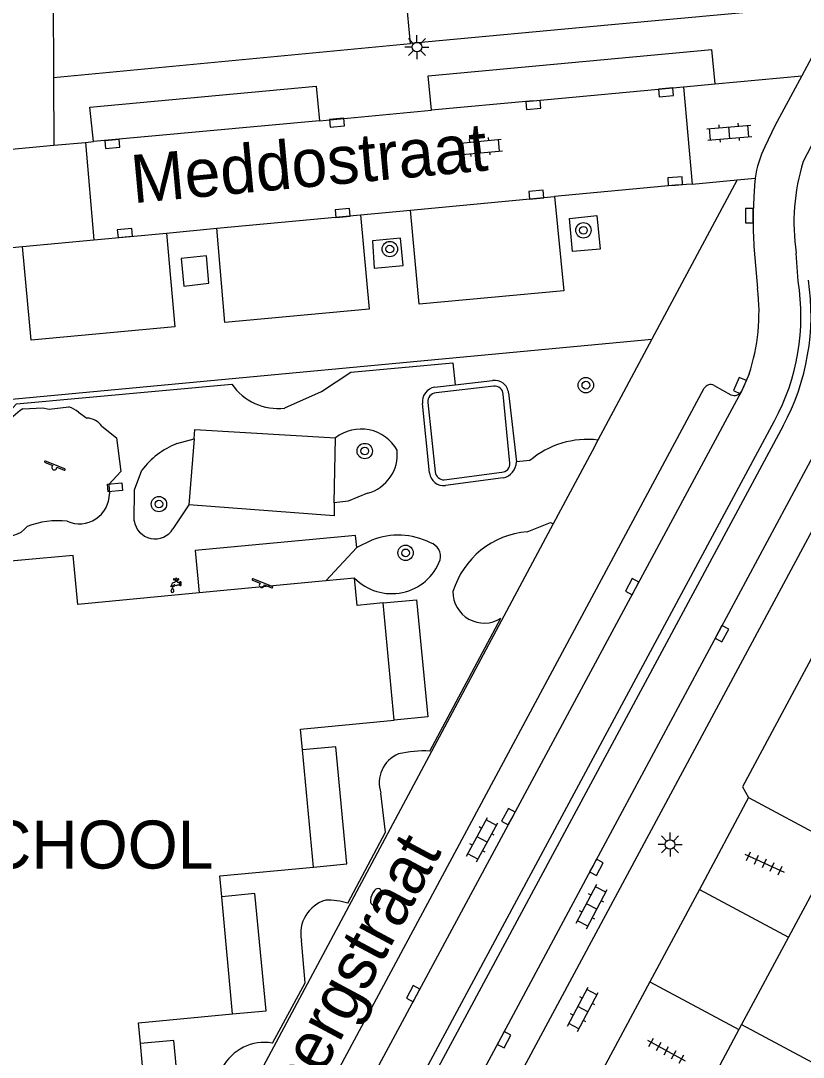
# Model space of a CAD drawing. Extents: x 124000 to 128010, y 398999 to 403000.
# Drawn here: x 127105.7 to 127146.4, y 400325.7 to 400379.6 of the extents above; entities that cross this region are included whole.
import ezdxf

# ---------------------------------------------------------------- set-up
doc = ezdxf.new("R2010")
doc.units = 0
for name, color, linetype in [('gg-afsc-hekwerk', 7, 'Continuous'), ('gg-afsc-muur', 7, 'Continuous'), ('gg-anno-openbare ruimte label', 7, 'Continuous'), ('gg-bbg-hoofdgebouw', 7, 'Continuous'), ('gg-bbg-luifel en loopbrug', 7, 'Continuous'), ('gg-bbg-tussenscheiding', 7, 'Continuous'), ('gg-knt-verharding', 7, 'Continuous'), ('gg-knt-verharding nz', 7, 'Continuous'), ('gt-anno-naam bijzondere bebouwing', 7, 'Continuous'), ('gt-grn-weggrens', 7, 'Continuous'), ('gt-symb-boom', 7, 'Continuous'), ('gt-symb-brandkraan', 7, 'Continuous'), ('gt-symb-klinker verharding', 7, 'Continuous'), ('gt-symb-kolk', 7, 'Continuous'), ('gt-symb-kolk center center', 7, 'Continuous'), ('gt-symb-lichtmast', 7, 'Continuous'), ('gt-symb-speelvoorziening', 7, 'Continuous'), ('gt-symb-tegel verharding', 7, 'Continuous'), ('gt-symb-watertappunt', 7, 'Continuous')]:
    doc.layers.add(name, color=color, linetype=linetype)

# ---------------------------------------------------------------- blocks, each defined once
blk = doc.blocks.new('gt0-KOLK')
at = {"layer": 'gt-symb-kolk'}
blk.add_lwpolyline([(0, 0), (0.375, 0), (0.375, 0.4), (-0.375, 0.4), (-0.375, 0), (0, 0)], dxfattribs=at)
blk = doc.blocks.new('gt0-KL1')
at = {"layer": 'gt-symb-klinker verharding'}
for p, q in [((-1.15, 0.3), (1.15, 0.3)), ((-1, -0.3), (-1, 0.3)), ((-0.5, 0.3), (-0.5, 0.45)), ((0, -0.3), (0, 0.3)), ((0.5, 0.3), (0.5, 0.45)), ((1, -0.3), (1, 0.3)), ((-1.15, -0.3), (1.15, -0.3)), ((-0.5, -0.45), (-0.5, -0.3)), ((0.5, -0.45), (0.5, -0.3))]:
    blk.add_line(p, q, dxfattribs=at)
blk = doc.blocks.new('gt0-BOOM')
at = {"layer": 'gt-symb-boom'}
for radius in [0.4, 0.2]:
    blk.add_circle((0, 0), radius, dxfattribs=at)
blk = doc.blocks.new('gt0-LMAST')
at = {"layer": 'gt-symb-lichtmast'}
for p, q in [((-0.005, 0.246), (-0.005, 0.621)), ((-0.182, 0.173), (-0.447, 0.438)), ((0.172, 0.173), (0.437, 0.438)), ((-0.255, -0.004), (-0.63, -0.004)), ((-0.182, -0.181), (-0.447, -0.446)), ((-0.005, -0.254), (-0.005, -0.629)), ((0.437, -0.446), (0.172, -0.181)), ((0.245, -0.004), (0.62, -0.004))]:
    blk.add_line(p, q, dxfattribs=at)
blk.add_circle((-0.005, -0.004), 0.25, dxfattribs=at)
blk = doc.blocks.new('gt0-KOLKCC')
at = {"layer": 'gt-symb-kolk center center'}
blk.add_lwpolyline([(-0.375, 0.2), (0.375, 0.2), (0.375, -0.2), (-0.375, -0.2)], close=True, dxfattribs=at)
blk = doc.blocks.new('gt0-SV')
at = {"layer": 'gt-symb-speelvoorziening'}
for p, q in [((-0.477, 0.255), (-0.08, 0.096)), ((0.542, -0.076), (-0.449, 0.324)), ((0.125, 0.014), (0.515, -0.143))]:
    blk.add_line(p, q, dxfattribs=at)
for centre, radius, start, end in [((-0.466, 0.291), 0.0369, 63.6251, 252.6602), ((-0.002, -0.005), 0.128, 127.6866, 8.5986), ((0.531, -0.111), 0.0363, 243.5085, 72.5436)]:
    blk.add_arc(centre, radius, start, end, dxfattribs=at)
blk = doc.blocks.new('gt0-TEG1')
at = {"layer": 'gt-symb-tegel verharding'}
for p, q in [((-1.125, 0), (1.125, 0)), ((-0.9, -0.25), (-0.9, 0.25)), ((-0.45, -0.25), (-0.45, 0.25)), ((0, -0.25), (0, 0.25)), ((0.45, -0.25), (0.45, 0.25)), ((0.9, -0.25), (0.9, 0.25))]:
    blk.add_line(p, q, dxfattribs=at)
blk = doc.blocks.new('gt0-BR')
at = {"layer": 'gt-symb-brandkraan'}
for centre, radius, start, end in [((-0.244, 0), 0.206, 107.5669, 252.4331), ((0.599, -2.664), 3, 106.892, 107.5669), ((0, -0.691), 0.938, 73.108, 106.892), ((-0.599, -2.664), 3, 72.4331, 73.108), ((0.244, 0), 0.206, 287.567, 72.4331), ((0.599, 2.664), 3, 252.4331, 253.108), ((0, 0.691), 0.938, 253.108, 286.8921), ((-0.599, 2.664), 3, 286.8921, 287.567)]:
    blk.add_arc(centre, radius, start, end, dxfattribs=at)
blk = doc.blocks.new('gt0-WTP')
at = {"layer": 'gt-symb-watertappunt'}
for p, q in [((-0.141, 0.229), (-0.141, 0.214)), ((-0.141, 0.229), (-0.141, 0.214)), ((-0.125, 0.198), (-0.041, 0.207)), ((-0.125, 0.198), (-0.041, 0.207)), ((-0.042, 0.234), (-0.124, 0.243)), ((-0.042, 0.234), (-0.124, 0.243)), ((-0.024, 0.244), (-0.031, 0.238)), ((-0.024, 0.244), (-0.031, 0.238)), ((-0.019, 0.266), (-0.019, 0.256)), ((-0.019, 0.266), (-0.019, 0.256)), ((-0.017, 0.184), (-0.018, 0.164)), ((-0.017, 0.184), (-0.018, 0.164)), ((0.022, 0.164), (0.021, 0.183)), ((0.022, 0.164), (0.021, 0.183)), ((0.023, 0.256), (0.024, 0.267)), ((0.023, 0.256), (0.024, 0.267)), ((0.035, 0.238), (0.028, 0.245)), ((0.035, 0.238), (0.028, 0.245)), ((0.128, 0.243), (0.046, 0.233)), ((0.128, 0.243), (0.046, 0.233)), ((0.046, 0.206), (0.129, 0.198)), ((0.046, 0.206), (0.129, 0.198)), ((0.145, 0.213), (0.145, 0.228)), ((0.145, 0.213), (0.145, 0.228)), ((0.183, 0.079), (0.183, -0.086)), ((0.183, 0.079), (0.183, -0.086)), ((0.244, 0.089), (0.193, 0.089)), ((0.244, 0.089), (0.193, 0.089)), ((0.254, -0.086), (0.254, 0.079)), ((0.254, -0.086), (0.254, 0.079)), ((-0.251, -0.124), (-0.126, -0.124)), ((-0.251, -0.124), (-0.126, -0.124)), ((0.193, -0.096), (0.244, -0.096)), ((0.193, -0.096), (0.244, -0.096))]:
    blk.add_line(p, q, dxfattribs=at)
for points in [[(0.078, -0.063), (0.172, -0.063), (0.172, 0.059), (0.092, 0.059), (0.072, 0.074), (0.053, 0.089), (0.054, 0.111), (-0.048, 0.111), (-0.049, 0.089), (-0.09, 0.059)], [(0.078, -0.063), (0.172, -0.063), (0.172, 0.059), (0.092, 0.059), (0.072, 0.074), (0.053, 0.089), (0.054, 0.111), (-0.048, 0.111), (-0.049, 0.089), (-0.09, 0.059)], [(-0.028, 0.154), (-0.059, 0.154), (-0.059, 0.124), (0.064, 0.124), (0.064, 0.154), (0.032, 0.154)], [(-0.028, 0.154), (-0.059, 0.154), (-0.059, 0.124), (0.064, 0.124), (0.064, 0.154), (0.032, 0.154)], [(-0.03, 0.196), (-0.03, 0.194), (-0.027, 0.194)], [(-0.03, 0.196), (-0.03, 0.194), (-0.027, 0.194)], [(0.031, 0.193), (0.035, 0.193), (0.035, 0.196)], [(0.031, 0.193), (0.035, 0.193), (0.035, 0.196)], [(-0.121, -0.355), (-0.189, -0.203), (-0.267, -0.348)], [(-0.121, -0.355), (-0.189, -0.203), (-0.267, -0.348)]]:
    blk.add_lwpolyline(points, dxfattribs=at)
blk.add_lwpolyline([(-0.269, -0.13), (-0.109, -0.13), (-0.109, -0.16), (-0.269, -0.16)], close=True, dxfattribs=at)
blk.add_lwpolyline([(-0.269, -0.13), (-0.109, -0.13), (-0.109, -0.16), (-0.269, -0.16)], close=True, dxfattribs=at)
for centre, radius, start, end in [((-0.065, -0.125), 0.186, 97.6391, 179.5238), ((-0.065, -0.125), 0.186, 97.6391, 179.5238), ((-0.126, 0.228), 0.015, 83.5026, 178.1535), ((-0.126, 0.228), 0.015, 83.5026, 178.1535), ((-0.126, 0.213), 0.015, 178.1535, 275.5795), ((-0.126, 0.213), 0.015, 178.1535, 275.5795), ((-0.04, 0.249), 0.015, 263.5026, 310.2535), ((-0.04, 0.249), 0.015, 263.5026, 310.2535), ((-0.04, 0.197), 0.01, 358.8072, 95.5795), ((-0.04, 0.197), 0.01, 358.8072, 95.5795), ((-0.028, 0.164), 0.01, 270, 358.8072), ((-0.028, 0.164), 0.01, 270, 358.8072), ((-0.027, 0.184), 0.01, 358.8072, 88.8072), ((-0.027, 0.184), 0.01, 358.8072, 88.8072), ((-0.034, 0.255), 0.015, 313.7443, 2.488), ((-0.034, 0.255), 0.015, 313.7443, 2.488), ((0.002, 0.256), 0.0242, 27.6778, 154.2233), ((0.002, 0.256), 0.0242, 27.6778, 154.2233), ((0.031, 0.183), 0.01, 91.1928, 181.1928), ((0.031, 0.183), 0.01, 91.1928, 181.1928), ((0.032, 0.164), 0.01, 181.1928, 270), ((0.032, 0.164), 0.01, 181.1928, 270), ((0.038, 0.256), 0.015, 177.512, 226.2557), ((0.038, 0.256), 0.015, 177.512, 226.2557), ((0.046, 0.249), 0.0156, 223.3793, 270.1302), ((0.046, 0.249), 0.0156, 223.3793, 270.1302), ((0.045, 0.196), 0.01, 84.4205, 181.1928), ((0.045, 0.196), 0.01, 84.4205, 181.1928), ((0.13, 0.228), 0.015, 1.8465, 96.4974), ((0.13, 0.228), 0.015, 1.8465, 96.4974), ((0.13, 0.213), 0.015, 264.4205, 1.8465), ((0.13, 0.213), 0.015, 264.4205, 1.8465), ((0.193, 0.079), 0.01, 90, 180), ((0.193, 0.079), 0.01, 90, 180), ((0.244, 0.079), 0.01, 360, 90), ((0.244, 0.079), 0.01, 360, 90), ((-0.196, -0.388), 0.0814, 151.1653, 24.0576), ((-0.196, -0.388), 0.0814, 151.1653, 24.0576), ((-0.074, -0.114), 0.0533, 95.9137, 190.2253), ((-0.074, -0.114), 0.0533, 95.9137, 190.2253), ((0, 0), 0.1, 217.5976, 321.3207), ((0, 0), 0.1, 217.5976, 321.3207), ((0.193, -0.086), 0.01, 180, 270), ((0.193, -0.086), 0.01, 180, 270), ((0.244, -0.086), 0.01, 270, 0), ((0.244, -0.086), 0.01, 270, 0)]:
    blk.add_arc(centre, radius, start, end, dxfattribs=at)

msp = doc.modelspace()

# ---------------------------------------------------------------- linework, layer by layer
at = {"layer": 'gg-afsc-hekwerk'}
for p, q in [((127103.442, 400359.761), (127138.499, 400363.052)), ((127138.499, 400363.052), (127135.692, 400357.799)), ((127135.692, 400357.799), (127135.383, 400357.22)), ((127135.383, 400357.22), (127133.362, 400353.437)), ((127133.362, 400353.437), (127111.208, 400311.98))]:
    msp.add_line(p, q, dxfattribs=at)
at = {"layer": 'gg-afsc-muur'}
for p, q in [((127125.946, 400378.423), (127125.556, 400382.595)), ((127136.397, 400379.399), (127125.946, 400378.423)), ((127127.198, 400360.551), (127128.268, 400360.671)), ((127130.277, 400360.602), (127127.271, 400360.255)), ((127128.268, 400360.671), (127130.215, 400360.889)), ((127131.11, 400356.603), (127130.769, 400360.192)), ((127131.044, 400360.26), (127131.448, 400356.661)), ((127126.935, 400356.087), (127126.564, 400359.708)), ((127126.844, 400359.753), (127127.231, 400356.148)), ((127127.697, 400355.732), (127130.684, 400356.13)), ((127130.761, 400355.83), (127127.758, 400355.437))]:
    msp.add_line(p, q, dxfattribs=at)
for centre, radius, start, end in [((127130.327, 400360.176), 0.721, 6.655, 98.9665), ((127130.319, 400360.152), 0.452, 5.0724, 95.3164), ((127127.345, 400359.781), 0.784, 100.7797, 185.3284), ((127127.312, 400359.788), 0.469, 94.9975, 184.2336), ((127130.672, 400356.569), 0.439, 271.5857, 4.3998), ((127130.576, 400356.683), 0.872, 282.2571, 358.5808), ((127127.671, 400356.173), 0.741, 186.6317, 276.7654), ((127127.679, 400356.181), 0.45, 184.2591, 272.2301)]:
    msp.add_arc(centre, radius, start, end, dxfattribs=at)
at = {"layer": 'gg-bbg-hoofdgebouw'}
for p, q in [((127121.543, 400350.476), (127114.947, 400349.847)), ((127123.036, 400350.619), (127121.543, 400350.476)), ((127125.097, 400343.228), (127124.518, 400349.328)), ((127120.891, 400335.587), (127120.319, 400341.68)), ((127148.158, 400336.718), (127145.595, 400331.942)), ((127116.691, 400327.951), (127116.122, 400334.045)), ((127145.595, 400331.942), (127143.156, 400327.399)), ((127143.156, 400327.399), (127143.017, 400327.141)), ((127143.017, 400327.141), (127140.449, 400322.356)), ((127112.469, 400320.314), (127111.902, 400326.408))]:
    msp.add_line(p, q, dxfattribs=at)
for points in [[(127114.947, 400349.847), (127108.647, 400349.245), (127108.403, 400351.802), (127103.001, 400351.303)], [(127124.518, 400349.328), (127123.173, 400349.199), (127123.036, 400350.619)], [(127120.319, 400341.68), (127120.217, 400342.767), (127125.097, 400343.228)], [(127116.122, 400334.045), (127116.021, 400335.13), (127120.891, 400335.587)], [(127111.902, 400326.408), (127111.801, 400327.494), (127116.691, 400327.951)]]:
    msp.add_lwpolyline(points, dxfattribs=at)
at = {"layer": 'gg-bbg-luifel en loopbrug'}
for points in [[(127124.518, 400349.328), (127126.26, 400349.494), (127126.842, 400343.395), (127125.097, 400343.228)], [(127120.891, 400335.587), (127122.633, 400335.753), (127122.052, 400341.846), (127120.319, 400341.68)], [(127116.691, 400327.951), (127118.433, 400328.117), (127117.852, 400334.21), (127116.122, 400334.045)], [(127112.469, 400320.314), (127114.211, 400320.48), (127113.63, 400326.573), (127111.902, 400326.408)]]:
    msp.add_lwpolyline(points, dxfattribs=at)
at = {"layer": 'gg-bbg-tussenscheiding'}
msp.add_line((127143.156, 400327.399), (127151.425, 400322.959), dxfattribs=at)
at = {"layer": 'gg-knt-verharding'}
for p, q in [((127107.194, 400402.005), (127107.382, 400376.649)), ((127145.692, 400380.251), (127136.397, 400379.399)), ((127148.299, 400380.49), (127146.288, 400376.744)), ((127107.382, 400376.649), (127125.946, 400378.423)), ((127140.143, 400376.172), (127140.586, 400371.114)), ((127121.211, 400374.404), (127127.03, 400374.949)), ((127109.037, 400373.28), (127109.455, 400373.322)), ((127109.037, 400373.28), (127109.471, 400368.211)), ((127125.934, 400369.756), (127133.435, 400370.459)), ((127115.862, 400368.811), (127123.338, 400369.512)), ((127123.338, 400369.512), (127125.934, 400369.756)), ((127113.25, 400368.566), (127115.862, 400368.811)), ((127109.471, 400368.211), (127113.25, 400368.566)), ((127143.811, 400367.67), (127143.995, 400365.678)), ((127146.101, 400366.065), (127146.005, 400367.526)), ((127128.139, 400361.823), (127128.268, 400360.671)), ((127143.558, 400361.239), (127143.15, 400360.318)), ((127141.729, 400360.641), (127142.608, 400360.155)), ((127110.896, 400304.034), (127141.222, 400360.49)), ((127108.678, 400359.252), (127109.113, 400358.938)), ((127121.966, 400354.534), (127122.037, 400357.917)), ((127113.783, 400357.614), (127114.686, 400357.869)), ((127114.686, 400357.869), (127114.411, 400354.435)), ((127148.696, 400356.578), (127111.733, 400287.731)), ((127132.15, 400356.73), (127131.448, 400356.661)), ((127114.411, 400354.435), (127113.588, 400353.181)), ((127123.926, 400352.595), (127123.157, 400352.202)), ((127123.157, 400352.202), (127121.543, 400350.476)), ((127126.94, 400341.621), (127130.637, 400348.533)), ((127143.528, 400339.202), (127140.966, 400334.427)), ((127143.528, 400339.202), (127148.158, 400336.718)), ((127140.966, 400334.427), (127138.388, 400329.624)), ((127140.966, 400334.427), (127145.595, 400331.942)), ((127138.388, 400329.624), (127135.821, 400324.84)), ((127138.388, 400329.624), (127143.017, 400327.141))]:
    msp.add_line(p, q, dxfattribs=at)
for points in [[(127174.713, 400425.259), (127147.21, 400373.924), (127146.369, 400372.285)], [(127127.03, 400374.949), (127126.865, 400376.742), (127141.614, 400378.116)], [(127146.288, 400376.744), (127144.891, 400374.142), (127144.375, 400373.055)], [(127109.455, 400373.322), (127109.27, 400375.119), (127121.031, 400376.199), (127121.211, 400374.404)], [(127143.864, 400371.421), (127143.825, 400371.062), (127143.81, 400370.697)], [(127140.586, 400371.114), (127139.721, 400371.058), (127133.435, 400370.459)], [(127134.213, 400369.33), (127135.632, 400369.471), (127135.802, 400367.731), (127134.361, 400367.608), (127134.213, 400369.33)], [(127125.429, 400368.302), (127123.972, 400368.168), (127124.052, 400366.742), (127125.559, 400366.88), (127125.429, 400368.302)], [(127158.604, 400367.768), (127156.13, 400363.649), (127149.609, 400351.687), (127143.211, 400339.767), (127143.528, 400339.202)], [(127115.46, 400365.95), (127115.341, 400367.376), (127114.012, 400367.247), (127114.155, 400365.811), (127115.46, 400365.95)], [(127119.4, 400359.466), (127121.315, 400360.324), (127122.843, 400361.325), (127128.139, 400361.823)], [(127104.288, 400358.439), (127105.459, 400359.687), (127116.651, 400360.707)], [(127112.102, 400302.552), (127120.515, 400318.242), (127143.15, 400360.318)], [(127105.786, 400359.423), (127106.821, 400359.474), (127107.142, 400359.398), (127108.181, 400359.521)], [(127145.33, 400358.543), (127106.975, 400287.209), (127106.527, 400287.464), (127144.872, 400358.803)], [(127109.891, 400358.521), (127110.658, 400357.91), (127110.881, 400356.158), (127110.262, 400355.494), (127110.281, 400355.006)], [(127147.503, 400358.137), (127135.435, 400335.676), (127130.637, 400326.699), (127109.798, 400287.927)], [(127114.686, 400357.869), (127114.733, 400358.343), (127122.037, 400357.917)], [(127111.569, 400353.599), (127111.586, 400355.218), (127111.972, 400356.229)], [(127123.712, 400355.032), (127122.701, 400354.612), (127121.966, 400354.534)], [(127121.966, 400354.534), (127121.968, 400353.861), (127114.411, 400354.435)], [(127132.018, 400353.029), (127133.222, 400353.512), (127133.362, 400353.437)], [(127123.157, 400352.202), (127123.089, 400352.839), (127114.736, 400352.06), (127114.947, 400349.847)], [(127122.686, 400333.71), (127124.64, 400337.403), (127124.403, 400339.441)], [(127118.762, 400326.437), (127120.458, 400329.572), (127120.267, 400331.77)]]:
    msp.add_lwpolyline(points, dxfattribs=at)
for centre, radius, start, end in [((127149.171, 400370.658), 5.361, 153.4461, 171.8218), ((127156.34, 400369.129), 10.458, 162.4359, 188.8164), ((127168.96, 400369.192), 25.195, 176.5751, 183.4628), ((127134.85, 400364.234), 11.399, 331.5465, 9.2424), ((127134.573, 400364.3), 12.201, 331.846, 8.5502), ((127133.709, 400364.45), 10.359, 341.9444, 6.8108), ((127119.049, 400362.354), 2.91, 214.4846, 276.923), ((127141.551, 400360.311), 0.375, 61.7395, 151.4307), ((127142.789, 400360.536), 0.422, 244.6072, 328.8689), ((127107.519, 400356.712), 3.218, 122.5842, 169.0337), ((127107.607, 400357.867), 1.75, 52.2863, 70.865), ((127109.095, 400357.97), 0.968, 34.676, 88.9423), ((127123.362, 400356.216), 2.156, 29.1515, 127.9059), ((127115.368, 400353.664), 4.256, 111.8715, 142.9439), ((127135.141, 400353.221), 4.611, 83.1418, 130.4466), ((127123.169, 400357.048), 2.088, 285.0872, 5.996), ((127108.718, 400355.006), 1.563, 246.4541, 0.0144), ((127104.989, 400354.112), 1.301, 172.9178, 321.3283), ((127107.579, 400349.395), 4.209, 82.9686, 111.9692), ((127112.655, 400353.762), 1.099, 188.525, 328.0812), ((127125.299, 400349.099), 3.756, 63.3233, 111.4359), ((127132.374, 400348.626), 4.417, 94.6276, 162.9302), ((127126.746, 400351.733), 0.761, 347.4326, 71.7231), ((127124.962, 400352.504), 2.695, 224.3742, 339.6624), ((127129.766, 400349.893), 1.615, 178.9209, 302.6376), ((127125.948, 400339.966), 1.632, 112.6007, 198.7539), ((127126.627, 400336.152), 5.478, 86.7236, 103.7929), ((127122.059, 400332.123), 1.827, 106.7801, 191.1402), ((127121.637, 400330.429), 3.445, 72.2704, 91.7475), ((127118.358, 400323.958), 2.512, 80.7491, 222.2845)]:
    msp.add_arc(centre, radius, start, end, dxfattribs=at)
at = {"layer": 'gg-knt-verharding nz'}
for p, q in [((127141.793, 400376.322), (127141.614, 400378.116)), ((127140.143, 400376.172), (127141.793, 400376.322)), ((127132.317, 400375.435), (127140.143, 400376.172)), ((127132.317, 400375.435), (127127.03, 400374.949)), ((127121.211, 400374.404), (127109.455, 400373.322)), ((127107.399, 400373.129), (127109.037, 400373.28)), ((127105.761, 400367.863), (127109.471, 400368.211)), ((127094.25, 400366.784), (127105.761, 400367.863))]:
    msp.add_line(p, q, dxfattribs=at)
for points in [[(127103.846, 400378.077), (127103.896, 400372.805), (127107.399, 400373.129)], [(127133.435, 400370.459), (127133.909, 400365.56), (127126.395, 400364.858), (127125.934, 400369.756)], [(127123.338, 400369.512), (127123.794, 400364.609), (127116.293, 400363.909), (127115.862, 400368.811)], [(127113.25, 400368.566), (127113.688, 400363.693), (127106.206, 400362.988), (127105.761, 400367.863)]]:
    msp.add_lwpolyline(points, dxfattribs=at)
at = {"layer": 'gt-grn-weggrens'}
for p, q in [((127107.382, 400376.649), (127107.399, 400373.129)), ((127141.793, 400376.322), (127146.288, 400376.744)), ((127142.924, 400371.333), (127143.864, 400371.421)), ((127142.924, 400371.333), (127138.499, 400363.052)), ((127140.586, 400371.114), (127142.924, 400371.333))]:
    msp.add_line(p, q, dxfattribs=at)

# ---------------------------------------------------------------- block references
at = {"layer": 'gt-symb-boom'}
for p in [(127134.936, 400368.707), (127124.867, 400367.732), (127135.062, 400360.653), (127123.563, 400357.228), (127112.858, 400354.467), (127125.686, 400351.932)]:
    msp.add_blockref('gt0-BOOM', p, dxfattribs=at)
at = {"layer": 'gt-symb-brandkraan', "rotation": -112.58900388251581}
msp.add_blockref('gt0-BR', (127124.154, 400334.038), dxfattribs=at)
at = {"layer": 'gt-symb-klinker verharding'}
for p, rotation in [((127142.522, 400373.788), 4.70180831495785), ((127129.549, 400373.037), 5.391463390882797), ((127129.665, 400337.02), 61.43528180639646), ((127135.365, 400333.539), 62.02527007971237), ((127134.904, 400328.194), 62.02527008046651)]:
    msp.add_blockref('gt0-KL1', p, dxfattribs=dict(at, rotation=rotation))
at = {"layer": 'gt-symb-kolk'}
for p, rotation in [((127139.217, 400376.082), -174.66555996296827), ((127132.316, 400375.429), -174.6085366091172), ((127122.099, 400374.505), -173.51433964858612), ((127110.423, 400373.4), -174.66555996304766), ((127139.721, 400371.058), 3.726425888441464), ((127132.499, 400370.356), 5.334440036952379), ((127122.433, 400369.41), 5.220361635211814), ((127143.767, 400369.471), 89.36977184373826), ((127111.107, 400368.368), 5.510976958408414), ((127143.261, 400360.555), 66.53799977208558), ((127137.647, 400350.082), 61.691479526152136), ((127141.961, 400347.82), -118.2309018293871), ((127131.206, 400338.119), 61.76909817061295), ((127135.435, 400335.676), -118.23090182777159), ((127126.257, 400328.903), 61.691479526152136), ((127130.637, 400326.699), -118.10282356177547)]:
    msp.add_blockref('gt0-KOLK', p, dxfattribs=dict(at, rotation=rotation))
at = {"layer": 'gt-symb-kolk center center', "rotation": 4.791119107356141}
msp.add_blockref('gt0-KOLKCC', (127110.576, 400355.342), dxfattribs=at)
at = {"layer": 'gt-symb-lichtmast'}
for p in [(127126.282, 400378.242), (127139.445, 400336.768)]:
    msp.add_blockref('gt0-LMAST', p, dxfattribs=at)
at = {"layer": 'gt-symb-speelvoorziening'}
for p in [(127107.416, 400356.38), (127118.209, 400350.259)]:
    msp.add_blockref('gt0-SV', p, dxfattribs=at)
at = {"layer": 'gt-symb-tegel verharding'}
for p, rotation in [((127144.347, 400335.787), -24.462926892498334), ((127139.248, 400326.045), -28.82083594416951)]:
    msp.add_blockref('gt0-TEG1', p, dxfattribs=dict(at, rotation=rotation))
at = {"layer": 'gt-symb-watertappunt'}
msp.add_blockref('gt0-WTP', (127113.754, 400350.334), dxfattribs=at)

# ---------------------------------------------------------------- texts
at = {"layer": 'gg-anno-openbare ruimte label'}
for s, rotation, p in [('Meddostraat', 5.3, (127111.524, 400370.114)), ('Mingersbergstraat', 61.8, (127114.851, 400312.651))]:
    msp.add_text(s, height=2.5, rotation=rotation, dxfattribs=at).set_placement(p)
at = {"layer": 'gt-anno-naam bijzondere bebouwing'}
msp.add_text('SCHOOL', height=2.5, dxfattribs=at).set_placement((127101.577, 400335.509))

doc.saveas('drawing.dxf')
